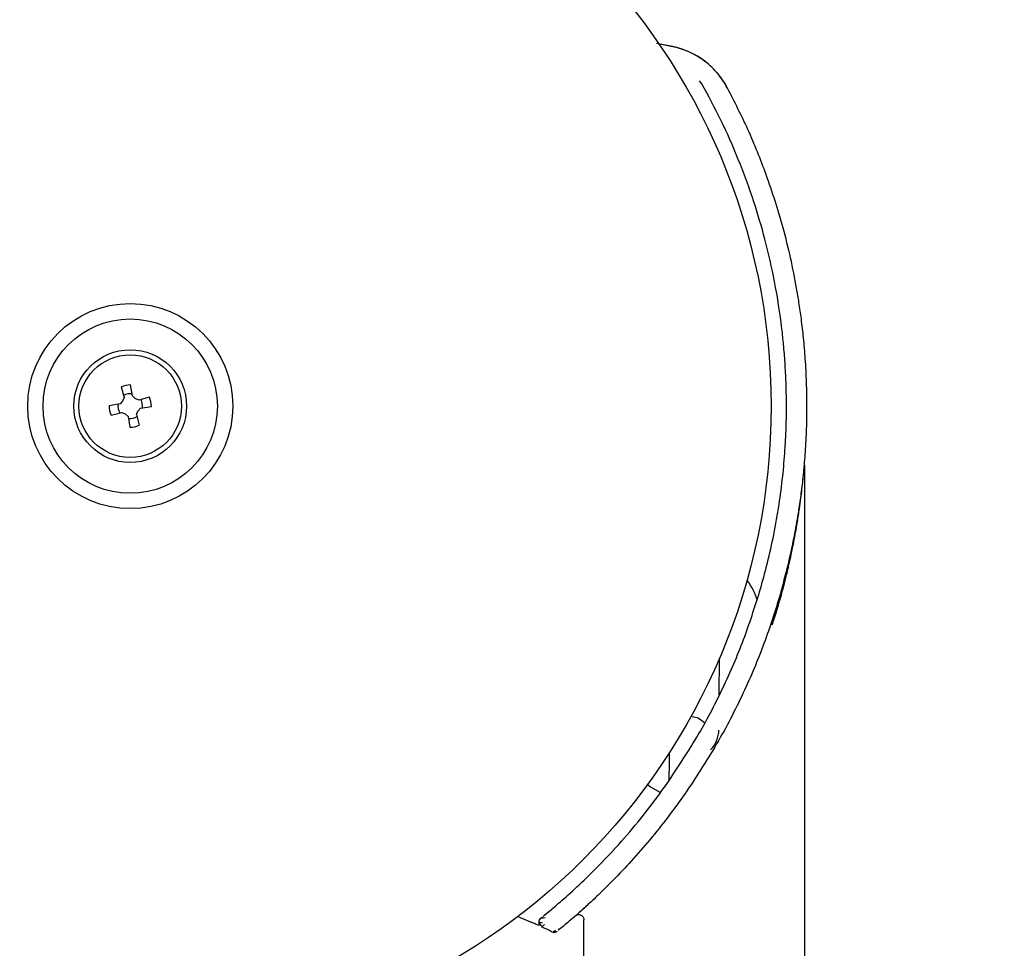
# Model space of a CAD drawing. Header units: inches. Extents: x 170 to 312, y 215 to 248.
# Tile 546 of 656: x 284.168 to 284.357, y 243.813 to 243.991. Entities that reach past the tile are written whole.
import ezdxf

# ---------------------------------------------------------------- set-up
doc = ezdxf.new("R2010")
doc.units = ezdxf.units.IN
doc.header["$LTSCALE"] = 0.25
doc.header["$MEASUREMENT"] = 0
doc.layers.add('ANNOTATIONS', color=1, linetype='Continuous')
doc.layers.add('MOTOR RH', color=7, linetype='Continuous')
doc.styles.add('ARIAL', font='arial.ttf', dxfattribs={"height": 0.09375})
doc.dimstyles.new('STANDARD$0', dxfattribs={"dimtxt": 0.09375, "dimasz": 0.09375, "dimexe": 0.03125, "dimexo": 0.046875, "dimgap": 0.09, "dimtad": 0, "dimtih": 1, "dimtoh": 1, "dimdec": 4, "dimzin": 0, "dimdsep": 46, "dimtxsty": 'ARIAL', "dimcen": 0.09, "dimadec": 0, "dimazin": 0, "dimtfac": 1, "dimtdec": 4, "dimtofl": 0, "dimtmove": 0, "dimatfit": 1, "dimfxl": 1, "dimtolj": 1, "dimtzin": 0, "dimarcsym": 0})

# ---------------------------------------------------------------- blocks, each defined once
blk = doc.blocks.new('*D63')
at = {"layer": 'ANNOTATIONS', "color": 0, "lineweight": -2, "transparency": 16777216}
for p, q in [((283.9428635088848, 244.1250466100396), (285.788826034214, 244.1250466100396)), ((285.757576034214, 244.0312966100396), (285.757576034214, 242.3316655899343)), ((285.757576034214, 240.1971744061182), (285.757576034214, 241.8968054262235)), ((285.0270509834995, 240.1034244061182), (285.788826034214, 240.1034244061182))]:
    blk.add_line(p, q, dxfattribs=at)
at = {"layer": 'ANNOTATIONS', "color": 0, "transparency": 16777216}
for points in [[(285.741951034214, 244.0312966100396), (285.773201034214, 244.0312966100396), (285.757576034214, 244.1250466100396)], [(285.741951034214, 240.1971744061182), (285.773201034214, 240.1971744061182), (285.757576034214, 240.1034244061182)]]:
    blk.add_solid(points, dxfattribs=at)
at = {"layer": 'defpoints', "color": 0, "transparency": 16777216}
for p in [(283.8959885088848, 244.1250466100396), (284.9801759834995, 240.1034244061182), (285.757576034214, 240.1034244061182)]:
    blk.add_point(p, dxfattribs=at)
at = {"layer": 'ANNOTATIONS', "color": 0, "transparency": 16777216, "insert": (285.757576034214, 242.1142355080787), "char_height": 0.09375, "attachment_point": 5, "style": 'ARIAL'}
blk.add_mtext('\\A1;OPENING\\PHEIGHT', dxfattribs=at)
blk = doc.blocks.new('*D64')
at = {"layer": 'ANNOTATIONS', "color": 0, "lineweight": -2, "transparency": 16777216}
for p, q in [((283.9428635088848, 244.9610302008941), (286.4438146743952, 244.9610302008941)), ((286.4125646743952, 244.8672802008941), (286.4125646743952, 242.7496573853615)), ((286.4125646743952, 240.1971744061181), (286.4125646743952, 242.3147972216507)), ((285.9473951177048, 240.1034244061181), (286.4438146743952, 240.1034244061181))]:
    blk.add_line(p, q, dxfattribs=at)
at = {"layer": 'ANNOTATIONS', "color": 0, "transparency": 16777216}
for points in [[(286.3969396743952, 244.8672802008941), (286.4281896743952, 244.8672802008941), (286.4125646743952, 244.9610302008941)], [(286.3969396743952, 240.1971744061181), (286.4281896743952, 240.1971744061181), (286.4125646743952, 240.1034244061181)]]:
    blk.add_solid(points, dxfattribs=at)
at = {"layer": 'defpoints', "color": 0, "transparency": 16777216}
for p in [(283.8959885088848, 244.9610302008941), (285.9005201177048, 240.1034244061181), (286.4125646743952, 240.1034244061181)]:
    blk.add_point(p, dxfattribs=at)
at = {"layer": 'ANNOTATIONS', "color": 0, "transparency": 16777216, "insert": (286.4125646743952, 242.532227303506), "char_height": 0.09375, "attachment_point": 5, "style": 'ARIAL'}
blk.add_mtext('\\A1;TOTAL\\PHEIGHT', dxfattribs=at)

msp = doc.modelspace()

# ---------------------------------------------------------------- linework, layer by layer
at = {"layer": 'MOTOR RH'}
for p, q in [((284.293160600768, 243.9860734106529), (284.2900851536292, 243.98665162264)), ((284.2904916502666, 243.9866436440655), (284.2931607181, 243.9860734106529)), ((284.293160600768, 243.9860734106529), (284.2931607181, 243.9860734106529)), ((284.2987858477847, 243.9789128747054), (284.2983581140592, 243.9794859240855)), ((284.3037306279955, 243.9780807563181), (284.3037305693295, 243.9780807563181)), ((284.1873229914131, 243.9207129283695), (284.1878837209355, 243.9186952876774)), ((284.1895077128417, 243.9189867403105), (284.1890932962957, 243.9210949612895)), ((284.1875497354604, 243.9180025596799), (284.1870948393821, 243.9175064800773)), ((284.1878837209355, 243.9186952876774), (284.1875497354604, 243.9180025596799)), ((284.1900039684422, 243.9185319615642), (284.1895077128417, 243.9189867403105)), ((284.1906968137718, 243.9181978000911), (284.1900039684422, 243.9185319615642)), ((284.1927144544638, 243.9187586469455), (284.1906968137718, 243.9181978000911)), ((284.1870948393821, 243.9175064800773), (284.184986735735, 243.9170920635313)), ((284.1853685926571, 243.9153217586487), (284.1874600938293, 243.9158131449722)), ((284.1874600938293, 243.9158131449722), (284.1880790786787, 243.91554844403)), ((284.1902686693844, 243.9154588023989), (284.1905333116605, 243.9160778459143)), ((284.1905333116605, 243.9160778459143), (284.1910268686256, 243.9166677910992)), ((284.1910268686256, 243.9166677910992), (284.1930963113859, 243.9169883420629)), ((284.1880790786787, 243.91554844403), (284.1886689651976, 243.915054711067)), ((284.1886689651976, 243.915054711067), (284.1889897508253, 243.9129854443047)), ((284.1902686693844, 243.9154588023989), (284.1907600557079, 243.9133670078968)), ((284.3184706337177, 243.9057108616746), (284.3184706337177, 243.8097567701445)), ((284.3120730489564, 243.8755668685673), (284.3120730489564, 243.8750975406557)), ((284.302097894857, 243.8616128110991), (284.3021476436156, 243.868627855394)), ((284.2634815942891, 243.8190837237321), (284.2660224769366, 243.8179728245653)), ((284.2678230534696, 243.8187270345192), (284.2682019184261, 243.8190320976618)), ((284.2761478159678, 243.8097567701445), (284.2761478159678, 243.8184538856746)), ((284.2707814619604, 243.8161147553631), (284.2705524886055, 243.8164132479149)), ((284.2713709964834, 243.8167854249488), (284.2711671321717, 243.8163893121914))]:
    msp.add_line(p, q, dxfattribs=at)
at = {"layer": 'MOTOR RH', "flags": 128}
for points in [[(284.2993235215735, 243.8562718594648), (284.2980607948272, 243.8571255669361), (284.2966696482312, 243.8574334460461)], [(284.2925328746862, 243.845273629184), (284.2925386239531, 243.8460804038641), (284.2925509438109, 243.8478159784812), (284.2925622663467, 243.8494154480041), (284.2925704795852, 243.850568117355)], [(284.2883369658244, 243.8443959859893), (284.2889362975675, 243.8439646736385), (284.2908573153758, 243.8428838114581)], [(284.295852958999, 243.8430748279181), (284.2958241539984, 243.8430335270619), (284.2957952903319, 243.8429917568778), (284.2957663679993, 243.8429499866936), (284.2957375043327, 243.8429086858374), (284.2957085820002, 243.8428669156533), (284.2956796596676, 243.8428251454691), (284.2956507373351, 243.8427838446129), (284.2956217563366, 243.8427420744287)]]:
    msp.add_lwpolyline(points, dxfattribs=at)
at = {"layer": 'MOTOR RH'}
for centre, radius in [((284.1890415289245, 243.9170401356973), 0.1230314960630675), ((284.1890415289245, 243.9170401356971), 0.01968503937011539), ((284.1890415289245, 243.9170401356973), 0.01673228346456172), ((284.1890415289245, 243.9170401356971), 0.01082677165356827), ((284.1890415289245, 243.9170401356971), 0.00984251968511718)]:
    msp.add_circle(centre, radius, dxfattribs=at)
for centre, radius, start, end in [((284.2898288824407, 243.9706818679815), 0.01574803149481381, 28.02310535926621, 77.78561724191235), ((284.1890415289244, 243.9170401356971), 0.004055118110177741, 89.26863746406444, 115.0746159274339), ((284.1890415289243, 243.9170401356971), 0.002376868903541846, 80.60800383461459, 121.9617715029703), ((284.1890415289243, 243.9170401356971), 0.002376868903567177, 352.3814818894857, 31.96177150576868), ((284.1890415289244, 243.9170401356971), 0.004055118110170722, 359.2686374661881, 25.07461592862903), ((284.1890415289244, 243.9170401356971), 0.00405511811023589, 179.2686374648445, 205.074615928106), ((284.1890415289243, 243.9170401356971), 0.002376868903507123, 170.6080038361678, 213.7352495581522), ((284.1890415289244, 243.9170401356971), 0.002376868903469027, 262.3814818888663, 303.7352495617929), ((284.1890415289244, 243.9170401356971), 0.004055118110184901, 269.2686374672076, 295.0746159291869), ((284.2968830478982, 243.8757412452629), 0.01318897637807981, 17.53331006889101, 36.75147119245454), ((284.2967349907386, 243.8548756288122), 0.00531496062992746, 314.318363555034, 359.5934504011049), ((284.2684385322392, 243.8179587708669), 0.0009842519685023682, 128.7062905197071, 215.3978290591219), ((284.1890415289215, 243.6453865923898), 0.1889763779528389, 64.63295932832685, 65.29378798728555), ((284.2704235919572, 243.8170315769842), 0.000984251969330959, 244.6329593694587, 309.137006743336)]:
    msp.add_arc(centre, radius, start, end, dxfattribs=at)
for points, knots in [([(284.3037306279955, 243.9780807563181), (284.3030683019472, 243.9791456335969), (284.3018097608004, 243.9811690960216), (284.2991561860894, 243.9835006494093), (284.2962877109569, 243.9852008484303), (284.2941888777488, 243.9857864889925), (284.293160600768, 243.9860734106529)], [0, 0, 0, 0, 0.2810968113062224, 0.5341355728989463, 0.7717600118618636, 1, 1, 1, 1]), ([(284.3100497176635, 243.8819825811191), (284.3105074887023, 243.8836357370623), (284.3114580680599, 243.8870685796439), (284.312647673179, 243.8924699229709), (284.3136241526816, 243.8980106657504), (284.3143270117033, 243.9034464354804), (284.3147255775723, 243.9080168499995), (284.3149538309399, 243.9122450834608), (284.3150567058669, 243.9165820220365), (284.3149886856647, 243.9210839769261), (284.3147730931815, 243.9252834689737), (284.3144998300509, 243.9286929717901), (284.3139470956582, 243.9338961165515), (284.3128935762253, 243.9406698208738), (284.3110409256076, 243.9488049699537), (284.3087314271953, 243.9566462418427), (284.3059220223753, 243.9642972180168), (284.3025918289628, 243.9718661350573), (284.3000310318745, 243.9766074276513), (284.2987858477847, 243.9789128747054)], [0, 0, 0, 0, 0.05132555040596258, 0.1065795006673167, 0.1657578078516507, 0.2201741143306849, 0.2712434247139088, 0.3036902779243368, 0.3475575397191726, 0.4017421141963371, 0.439122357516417, 0.4740470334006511, 0.5046015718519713, 0.5964255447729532, 0.6797394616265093, 0.7545515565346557, 0.8407558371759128, 0.9225677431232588, 0.9999999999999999, 0.9999999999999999, 0.9999999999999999, 0.9999999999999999]), ([(284.3139898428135, 243.8814386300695), (284.3143276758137, 243.8826639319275), (284.3150213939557, 243.8851800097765), (284.3159403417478, 243.8890852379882), (284.3167835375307, 243.8932115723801), (284.3174422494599, 243.8970993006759), (284.3179596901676, 243.9008063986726), (284.3183647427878, 243.9043959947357), (284.3186981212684, 243.9083992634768), (284.3189088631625, 243.9125663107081), (284.3189888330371, 243.9170367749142), (284.3189136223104, 243.9215247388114), (284.3186770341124, 243.9259966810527), (284.318330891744, 243.9300279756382), (284.3179150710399, 243.9336238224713), (284.3174651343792, 243.9367855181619), (284.3164911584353, 243.9426599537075), (284.3146405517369, 243.9509218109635), (284.3113998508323, 243.961075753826), (284.3078162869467, 243.9700226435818), (284.3050670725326, 243.9754448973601), (284.3037306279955, 243.9780807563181)], [0, 0, 0, 0, 0.03824566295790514, 0.07853498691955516, 0.1208753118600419, 0.1652591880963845, 0.1975573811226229, 0.2339515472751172, 0.2744335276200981, 0.3190139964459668, 0.3601310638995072, 0.4096891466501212, 0.4547727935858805, 0.4955458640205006, 0.5320131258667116, 0.5641719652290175, 0.5920253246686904, 0.7118098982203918, 0.8189917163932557, 0.9120084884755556, 1, 1, 1, 1]), ([(284.3123241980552, 243.8750707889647), (284.3129517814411, 243.8770758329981), (284.3137328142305, 243.8795711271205), (284.3145571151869, 243.8826764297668), (284.314938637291, 243.8841789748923), (284.3152594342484, 243.885508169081), (284.3157375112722, 243.8875629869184), (284.3163506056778, 243.8904386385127), (284.3169735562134, 243.8938436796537), (284.3174189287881, 243.8966325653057), (284.3177233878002, 243.8987816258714), (284.317961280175, 243.9006595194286), (284.3181448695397, 243.9022664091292), (284.3182745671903, 243.9035332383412), (284.3183581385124, 243.9044121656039), (284.3184163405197, 243.9050601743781), (284.3184521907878, 243.9054765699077), (284.3184684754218, 243.9056731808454), (284.3184699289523, 243.9056912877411), (284.3184706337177, 243.9057000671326)], [0, 0, 0, 0, 0.1871706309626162, 0.2329354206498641, 0.2890780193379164, 0.327002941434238, 0.3566297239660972, 0.4802940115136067, 0.594723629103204, 0.6744413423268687, 0.7422873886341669, 0.7982941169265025, 0.8545096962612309, 0.89977542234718, 0.9272011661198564, 0.9502181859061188, 0.9772783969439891, 0.9889831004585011, 1, 1, 1, 1]), ([(284.2921181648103, 243.8446024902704), (284.2941967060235, 243.8477271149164), (284.2982590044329, 243.8538338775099), (284.3031636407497, 243.8633769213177), (284.3071719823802, 243.8727850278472), (284.3090970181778, 243.8789376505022), (284.3100497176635, 243.8819825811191)], [0, 0, 0, 0, 0.2639631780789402, 0.5158893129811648, 0.7604138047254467, 1, 1, 1, 1]), ([(284.3139898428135, 243.8814386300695), (284.3130285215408, 243.8783163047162), (284.311085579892, 243.8720057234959), (284.3070332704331, 243.8623545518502), (284.3020710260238, 243.8525599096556), (284.2979574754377, 243.8462850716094), (284.295852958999, 243.8430748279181)], [0, 0, 0, 0, 0.2394649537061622, 0.4839864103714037, 0.7360044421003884, 0.9999999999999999, 0.9999999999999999, 0.9999999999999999, 0.9999999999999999]), ([(284.2683238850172, 243.8191301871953), (284.2687637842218, 243.8194877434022), (284.2696633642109, 243.82021893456), (284.2722553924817, 243.8224206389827), (284.2756157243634, 243.8254676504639), (284.2795931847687, 243.8293774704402), (284.2838375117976, 243.8339820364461), (284.288109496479, 243.8390848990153), (284.2907900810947, 243.8427744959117), (284.2921181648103, 243.8446024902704)], [0, 0, 0, 0, 0.1349883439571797, 0.2760469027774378, 0.422459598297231, 0.5708149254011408, 0.7173006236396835, 0.8599378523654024, 1, 1, 1, 1]), ([(284.2956217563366, 243.8427420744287), (284.294525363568, 243.8412108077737), (284.2923070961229, 243.8381126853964), (284.2887831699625, 243.8337321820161), (284.2851976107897, 243.8296049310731), (284.2829162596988, 243.8272323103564), (284.281770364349, 243.826040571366)], [0, 0, 0, 0, 0.2428009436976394, 0.4912449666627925, 0.7444584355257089, 0.9999999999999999, 0.9999999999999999, 0.9999999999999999, 0.9999999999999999]), ([(284.281770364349, 243.826040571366), (284.2808990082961, 243.8251649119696), (284.2791568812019, 243.8234141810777), (284.2777089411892, 243.822076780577), (284.2769852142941, 243.8214083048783)], [0, 0, 0, 0, 0.50016790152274, 1, 1, 1, 1]), ([(284.2769852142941, 243.8214083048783), (284.2763300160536, 243.8208133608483), (284.2750799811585, 243.819678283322), (284.2736143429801, 243.8184109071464), (284.2723507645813, 243.8173405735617), (284.2715158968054, 243.8166530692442), (284.2713824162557, 243.8165440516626), (284.2713532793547, 243.8165202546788)], [0, 0, 0, 0, 0.2326203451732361, 0.4438100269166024, 0.6338112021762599, 0.9200662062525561, 1, 1, 1, 1]), ([(284.2745160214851, 243.8191949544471), (284.2745801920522, 243.8192433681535), (284.2747170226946, 243.8193466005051), (284.2749775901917, 243.8194340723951), (284.2752753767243, 243.819448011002), (284.2755774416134, 243.8193650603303), (284.2758390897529, 243.819192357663), (284.2760237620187, 243.8189583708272), (284.2761298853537, 243.818704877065), (284.2761420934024, 243.8185339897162), (284.2761478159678, 243.8184538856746)], [0, 0, 0, 0, 0.1069096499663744, 0.2279630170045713, 0.3606369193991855, 0.5000583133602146, 0.6393633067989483, 0.7721832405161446, 0.893210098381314, 1, 1, 1, 1]), ([(284.2753297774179, 243.819912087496), (284.2755738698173, 243.8201266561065), (284.2759022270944, 243.8204152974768), (284.2765673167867, 243.821029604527), (284.2767379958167, 243.8211872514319)], [0, 0, 0, 0, 0.7433744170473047, 1, 1, 1, 1]), ([(284.2674874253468, 243.8173120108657), (284.2672782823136, 243.8174072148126), (284.2668464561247, 243.8176037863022), (284.2663028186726, 243.8178472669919), (284.2660224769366, 243.8179728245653)], [0, 0, 0, 0, 0.4843222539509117, 0.9999999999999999, 0.9999999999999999, 0.9999999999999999, 0.9999999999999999]), ([(284.2682222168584, 243.8178024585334), (284.2679589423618, 243.8178249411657), (284.2674591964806, 243.8178676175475), (284.2675187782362, 243.8181779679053), (284.2675469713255, 243.818324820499)], [0, 0, 0, 0, 0.5268167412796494, 1, 1, 1, 1]), ([(284.2681750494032, 243.8171702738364), (284.268109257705, 243.8172052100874), (284.2679706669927, 243.8172788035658), (284.2677963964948, 243.8174547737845), (284.2676557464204, 243.8176809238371), (284.2676188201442, 243.8178581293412), (284.2676000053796, 243.8179484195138)], [0, 0, 0, 0, 0.2207812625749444, 0.4650774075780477, 0.7274449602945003, 1, 1, 1, 1]), ([(284.2679981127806, 243.8188321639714), (284.2680059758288, 243.8188214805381), (284.2680245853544, 243.8187961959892), (284.2684733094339, 243.8188347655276), (284.2687324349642, 243.8188570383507)], [0, 0, 0, 0, 0.4225281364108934, 0.9999999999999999, 0.9999999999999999, 0.9999999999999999, 0.9999999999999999]), ([(284.2682475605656, 243.817246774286), (284.2682654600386, 243.8172612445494), (284.2682924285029, 243.8172830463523), (284.2685143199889, 243.8174683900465), (284.2685889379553, 243.8175307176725)], [0, 0, 0, 0, 0.6637186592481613, 1, 1, 1, 1]), ([(284.2705708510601, 243.8161335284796), (284.2704575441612, 243.8161300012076), (284.2703370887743, 243.8161262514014), (284.2702329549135, 243.8161774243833), (284.2702267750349, 243.8161804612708)], [0, 0, 0, 0, 0.9406544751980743, 1, 1, 1, 1])]:
    msp.add_open_spline(points, degree=3, knots=knots, dxfattribs=at)

# ---------------------------------------------------------------- dimensions: what is measured, and where the dimension line sits
at = {"layer": 'ANNOTATIONS'}
for base, p1, p2, text, picture, middle in [((286.4125646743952, 240.1034244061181), (283.8959885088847, 244.961030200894), (285.9005201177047, 240.103424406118), 'TOTAL\\PHEIGHT', '*D64', (286.4125646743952, 242.532227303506)), ((285.757576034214, 240.1034244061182), (283.8959885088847, 244.1250466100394), (284.9801759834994, 240.1034244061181), 'OPENING\\PHEIGHT', '*D63', (285.757576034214, 242.1142355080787))]:
    dim = msp.add_linear_dim(base=base, p1=p1, p2=p2, angle=90, text=text, dimstyle='STANDARD$0', dxfattribs=at)
    dim.commit()
    dim.dimension.update_dxf_attribs({"geometry": picture, "text_midpoint": middle})

doc.saveas('drawing.dxf')
